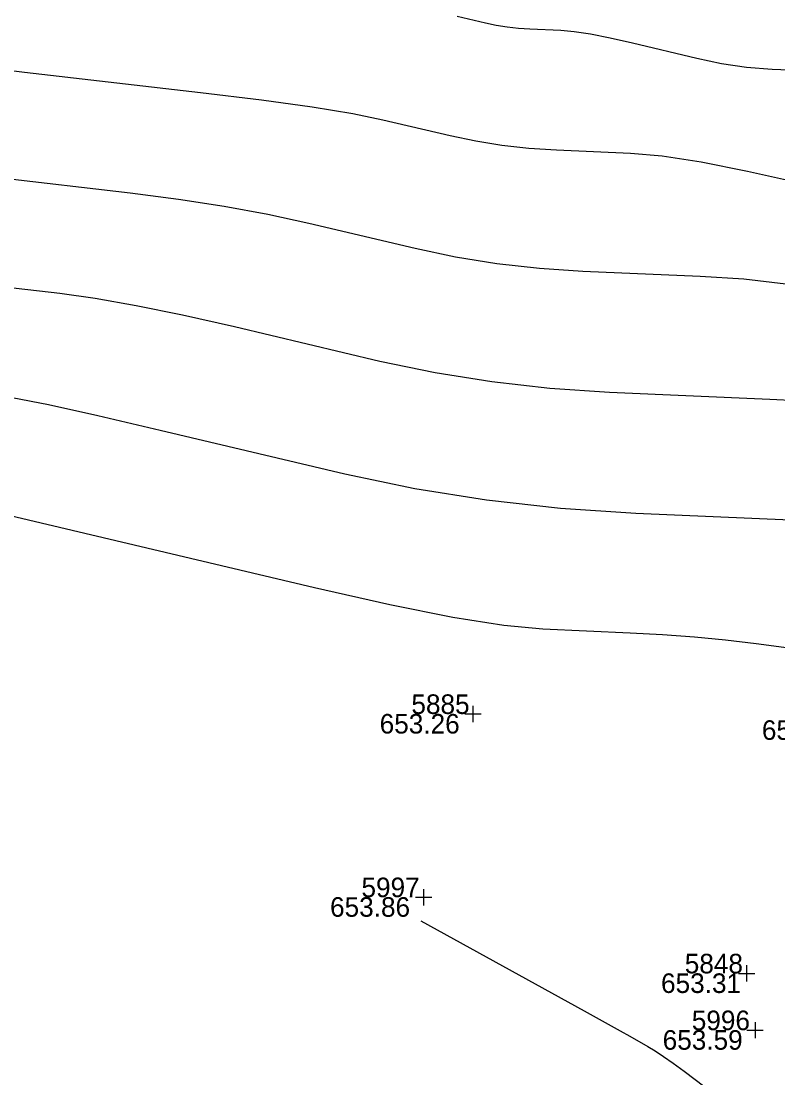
# Model space of a CAD drawing. Extents: x 2129350 to 2137777, y 657588 to 659885.
# Drawn here: x 2132748 to 2132794.4, y 658928.5 to 658993.3 of the extents above; entities that cross this region are included whole.
import ezdxf

# ---------------------------------------------------------------- set-up
doc = ezdxf.new("R2010")
doc.units = 0
for name, color, linetype in [('DT_X_Contour_Major', 7, 'Continuous'), ('DT_X_Contour_Minor', 7, 'Continuous'), ('SV_X_Shot_Marker', 7, 'Continuous'), ('SV_X_Text_Elevation', 7, 'Continuous'), ('SV_X_Text_Name', 7, 'Continuous')]:
    doc.layers.add(name, color=color, linetype=linetype)

msp = doc.modelspace()

# ---------------------------------------------------------------- linework, layer by layer
at = {"layer": 'DT_X_Contour_Major'}
msp.add_lwpolyline([(2132747.474, 658970.215), (2132749.688, 658969.767), (2132752.714, 658969.097), (2132756.551, 658968.205), (2132767.865, 658965.532), (2132772.163, 658964.629), (2132776.572, 658963.926), (2132781.092, 658963.422), (2132785.723, 658963.118), (2132802.322, 658962.393)], dxfattribs=at)
at = {"layer": 'DT_X_Contour_Minor'}
for points in [[(2132774.767, 658993.583), (2132776.495, 658993.174), (2132777.152, 658993.037), (2132777.825, 658992.929), (2132778.515, 658992.852), (2132779.223, 658992.806), (2132781.131, 658992.722), (2132781.942, 658992.651), (2132782.944, 658992.498), (2132784.137, 658992.265), (2132785.522, 658991.951), (2132789.467, 658991.005), (2132790.967, 658990.694), (2132792.506, 658990.47), (2132794.086, 658990.333), (2132795.706, 658990.283)], [(2132744.477, 658990.615), (2132748.222, 658990.159), (2132759.021, 658988.908), (2132762.758, 658988.451), (2132765.869, 658988.021), (2132768.354, 658987.617), (2132770.213, 658987.238), (2132774.338, 658986.264), (2132775.905, 658985.935), (2132777.512, 658985.678), (2132779.16, 658985.495), (2132780.848, 658985.384), (2132785.403, 658985.185), (2132787.339, 658985.014), (2132789.731, 658984.65), (2132792.579, 658984.093), (2132795.883, 658983.343)], [(2132746.619, 658983.689), (2132754.704, 658982.752), (2132757.663, 658982.373), (2132760.475, 658981.936), (2132763.141, 658981.443), (2132765.659, 658980.894), (2132772.18, 658979.353), (2132774.658, 658978.833), (2132777.199, 658978.427), (2132779.804, 658978.137), (2132782.473, 658977.962), (2132789.675, 658977.647), (2132792.338, 658977.472), (2132794.927, 658977.183)], [(2132745.015, 658977.219), (2132750.388, 658976.597), (2132752.569, 658976.294), (2132755.082, 658975.852), (2132757.927, 658975.27), (2132761.105, 658974.55), (2132770.023, 658972.443), (2132773.411, 658971.731), (2132776.886, 658971.177), (2132780.448, 658970.78), (2132784.098, 658970.54), (2132793.947, 658970.11), (2132797.33, 658969.932)], [(2132742.739, 658964.048), (2132766.015, 658958.549), (2132770.631, 658957.506), (2132774.502, 658956.737), (2132777.629, 658956.24), (2132780.012, 658956.016), (2132785.373, 658955.782), (2132787.363, 658955.674), (2132789.314, 658955.528), (2132791.225, 658955.341), (2132793.096, 658955.116), (2132798.034, 658954.462)], [(2132772.541, 658938.11), (2132782.552, 658932.591), (2132783.831, 658931.884), (2132784.764, 658931.366), (2132785.351, 658931.038), (2132786.457, 658930.415), (2132786.907, 658930.145), (2132787.428, 658929.802), (2132788.021, 658929.385), (2132788.686, 658928.895), (2132790.552, 658927.49)]]:
    msp.add_lwpolyline(points, dxfattribs=at)
at = {"layer": 'SV_X_Shot_Marker'}
for p, q in [((2132775.726, 658951.3), (2132775.726, 658950.3)), ((2132775.226, 658950.8), (2132776.226, 658950.8)), ((2132775.726, 658950.8), (2132775.726, 658950.8)), ((2132772.702, 658940.066), (2132772.702, 658939.066)), ((2132772.202, 658939.566), (2132773.202, 658939.566)), ((2132772.702, 658939.566), (2132772.702, 658939.566)), ((2132792.512, 658935.393), (2132792.512, 658934.393)), ((2132792.012, 658934.893), (2132793.012, 658934.893)), ((2132792.512, 658934.893), (2132792.512, 658934.893)), ((2132793.036, 658931.912), (2132793.036, 658930.912)), ((2132792.536, 658931.412), (2132793.536, 658931.412)), ((2132793.036, 658931.412), (2132793.036, 658931.412))]:
    msp.add_line(p, q, dxfattribs=at)

# ---------------------------------------------------------------- texts
at = {"layer": 'SV_X_Text_Elevation'}
for s, p in [('653.26', (2132770.01, 658949.6)), ('653.57', (2132793.452, 658949.212)), ('653.86', (2132766.967, 658938.366)), ('653.31', (2132787.267, 658933.693)), ('653.59', (2132787.367, 658930.212))]:
    msp.add_text(s, height=1.2, dxfattribs=at).set_placement(p)
at = {"layer": 'SV_X_Text_Name'}
for s, p in [('5885', (2132771.956, 658950.8)), ('5997', (2132768.894, 658939.566)), ('5848', (2132788.723, 658934.893)), ('5996', (2132789.153, 658931.412))]:
    msp.add_text(s, height=1.2, dxfattribs=at).set_placement(p)

doc.saveas('drawing.dxf')
